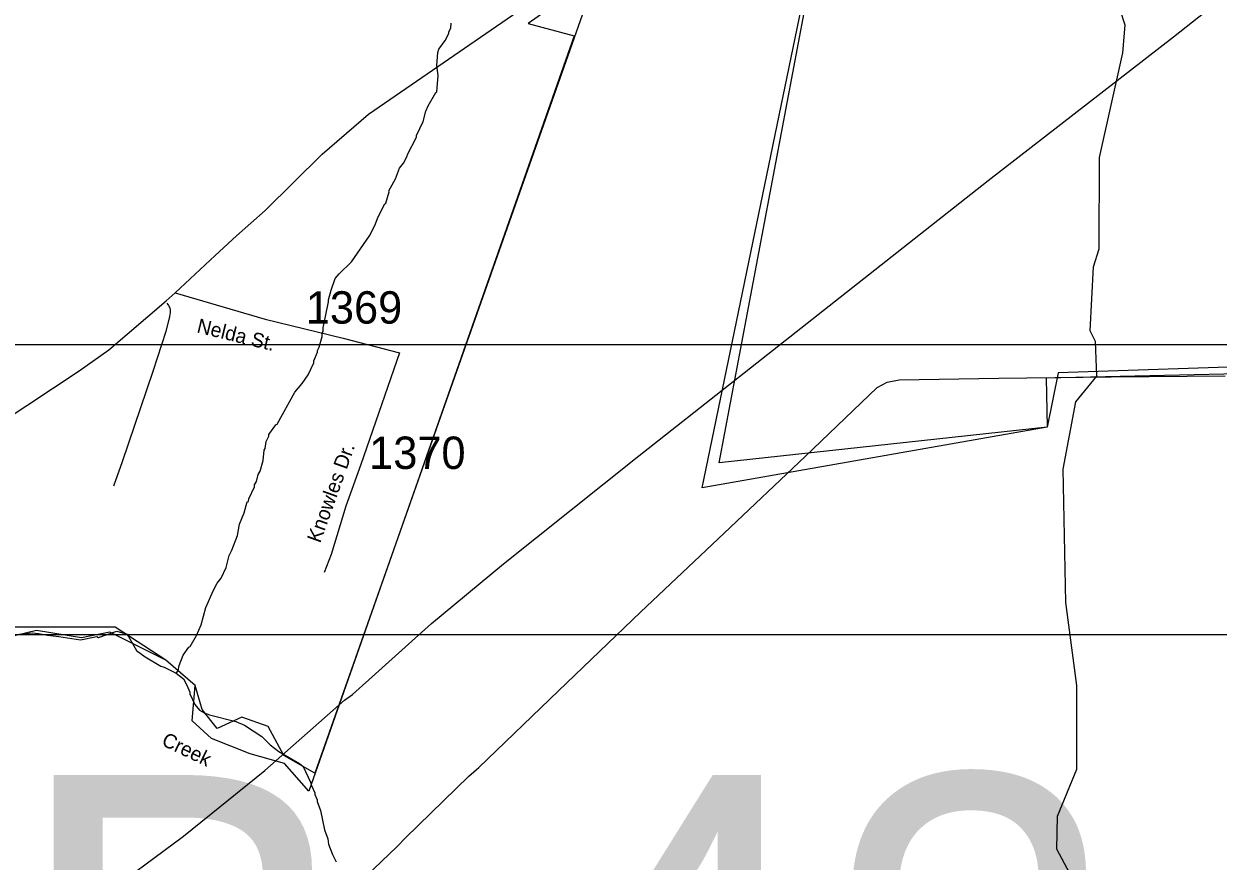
# Model space of a CAD drawing. Extents: x 1268485 to 1426702, y 514839 to 616766.
# Drawn here: x 1338002 to 1343444, y 570888 to 574705 of the extents above; entities that cross this region are included whole.
import ezdxf

# ---------------------------------------------------------------- set-up
doc = ezdxf.new("R2010")
doc.units = 0
for name, color, linetype in [('Old_Level_11', 7, 'Continuous'), ('Old_Level_21', 7, 'Continuous'), ('Old_Level_29', 7, 'Continuous'), ('Old_Level_3', 7, 'Continuous'), ('Old_Level_32', 7, 'Continuous'), ('Old_Level_35', 7, 'Continuous'), ('Old_Level_48', 7, 'Continuous'), ('Old_Level_49', 7, 'Continuous'), ('Old_Level_56', 7, 'Continuous'), ('Old_Level_59', 7, 'Continuous'), ('Old_Level_62', 7, 'Continuous'), ('Old_Level_63', 7, 'Continuous'), ('Old_Level_8', 7, 'Continuous')]:
    doc.layers.add(name, color=color, linetype=linetype)

msp = doc.modelspace()

# ---------------------------------------------------------------- linework, layer by layer
at = {"layer": 'Old_Level_29'}
for points in [[(1338691.055, 573479.311), (1338874.238, 573648.544), (1338971.469, 573738.37), (1339102.053, 573853.598), (1339360.975, 574111.387), (1339572.282, 574293.211), (1341561.104, 575661.402)], [(1337186.11, 572416.965), (1338254.382, 573122.409), (1338389.722, 573218.825), (1338650.395, 573441.748), (1338691.055, 573479.311)]]:
    msp.add_lwpolyline(points, dxfattribs=at)
at = {"layer": 'Old_Level_3'}
msp.add_lwpolyline([(1344289.54, 569003.363), (1337453.023, 569003.363), (1337453.023, 571921.964), (1344289.54, 571921.964), (1344289.54, 569003.363)], dxfattribs=at)
at = {"layer": 'Old_Level_32'}
for points in [[(1338691.055, 573479.311), (1339101.968, 573358.635), (1339456.539, 573271.437), (1339713.136, 573205.669)], [(1339713.136, 573205.669), (1339537.406, 572696.522), (1339468.98, 572505.868), (1339402.108, 572285.656), (1339371.005, 572203.631)]]:
    msp.add_lwpolyline(points, dxfattribs=at)
at = {"layer": 'Old_Level_35'}
msp.add_lwpolyline([(1338652.897, 573431.074), (1338661.509, 573421.539), (1338666.84, 573410.671), (1338668.891, 573399.752), (1338668.891, 573388.576), (1338666.02, 573370.429), (1338648.385, 573301.942), (1338589.74, 573119.753), (1338450.1, 572707.958), (1338409.91, 572597.742)], dxfattribs=at)
at = {"layer": 'Old_Level_48'}
msp.add_lwpolyline([(1344243.785, 569775.78), (1344795.769, 572010.653), (1344630.266, 572490.845), (1344547.515, 573053.828), (1344221.092, 573164.143), (1342715.018, 573114.468), (1342665.366, 572866.092), (1341093.538, 572589.614), (1341738.551, 575714.127), (1340300.614, 574705.514), (1340509.278, 574649.832), (1339301.057, 571207.568), (1339188.949, 571333.802), (1339032.382, 571377.67), (1338857.028, 571446.606), (1338769.351, 571528.076), (1338781.743, 571689.115), (1338649.341, 571805.022), (1338417.637, 571954.048), (1337672.875, 571954.048)], dxfattribs=at)
at = {"layer": 'Old_Level_49'}
msp.add_lwpolyline([(1344243.785, 569775.78), (1344556.867, 571341.621), (1344754.296, 572037.316), (1344630.266, 572490.845), (1344514.505, 573140.512), (1344145.398, 573123.334), (1342660.384, 573088.979), (1342665.366, 572866.092), (1341170.984, 572704.516), (1341738.551, 575714.127), (1340418.966, 574813.419), (1340564.892, 574796.241), (1339327.644, 571288.814), (1339187.253, 571369.821), (1339114.743, 571501.87), (1338994.568, 571544.815), (1338882.977, 571493.282), (1338814.306, 571579.17), (1338781.743, 571689.115), (1338649.341, 571805.022), (1338393.696, 571931.312), (1338264.937, 571905.545), (1338058.924, 571939.901), (1337921.582, 571905.545)], dxfattribs=at)
at = {"layer": 'Old_Level_56'}
for points in [[(1338336.391, 570710.673), (1338729.056, 571002.313), (1339099.876, 571302.196), (1339463.103, 571622.442), (1339499.625, 571647.519), (1339858.932, 571971.846), (1340187.149, 572242.773), (1340796.249, 572729.551), (1342396.838, 573991.152), (1343241.614, 574644.868), (1343746.737, 575045.898)], [(1339348.99, 570616.448), (1339702.575, 570954.697), (1339741.384, 570993.935), (1340029.798, 571275.667), (1340074.608, 571314.785), (1340438.634, 571664.829), (1340812.628, 572022.876), (1341192.862, 572382.799), (1341562.689, 572732.727), (1341889.791, 573047.697), (1341936.279, 573070.773), (1341990.521, 573081.486), (1342445.106, 573089.541), (1342957.492, 573096.232), (1343475.838, 573100.801)]]:
    msp.add_lwpolyline(points, dxfattribs=at)
at = {"layer": 'Old_Level_59'}
for points in [[(1342834.831, 570572.238), (1342813.813, 570746.583), (1342709.749, 570942.357), (1342712.825, 571093.275), (1342800.793, 571308.17), (1342800.793, 571688.951), (1342750.76, 572067.426), (1342738.764, 572674.893), (1342795.769, 572982.317), (1342890.81, 573098.582), (1342885.787, 573256.267), (1342861.796, 573305.94), (1342875.739, 573597.781), (1342902.806, 573679.34), (1342903.729, 574096.16), (1343010.379, 574573.18), (1343020.556, 574697.923), (1342974.504, 574840.485)], [(1337368.655, 572220.241), (1337411.204, 572189.689), (1337473.95, 572136.17), (1337520.804, 572091.007), (1337581.192, 572023.494), (1337622.407, 571988.481), (1337677.464, 571951.111), (1337732.828, 571923.736), (1337812.388, 571905.742), (1338041.764, 571929.127), (1338069.108, 571925.707), (1338110.125, 571918.867), (1338161.396, 571912.026), (1338260.119, 571896.567), (1338333.581, 571911.563), (1338341.476, 571907.359), (1338424.772, 571936.632), (1338472.447, 571923.457), (1338514.999, 571848.225), (1338554.266, 571819.262), (1338625.214, 571777.482), (1338641.106, 571773.125), (1338696.47, 571745.751)], [(1338696.47, 571745.751), (1338729.894, 571718.889), (1338745.17, 571690.54), (1338758.396, 571658.194), (1338758.191, 571650.197), (1338781.054, 571601.65), (1338802.482, 571577.096), (1338824.115, 571564.587), (1338847.901, 571555.975), (1338967.139, 571525.012), (1339006.714, 571508.044), (1339085.556, 571456.063), (1339124.619, 571419.103), (1339163.886, 571388.14), (1339258.518, 571333.75), (1339274.204, 571319.396), (1339308.551, 571248.55), (1339312.139, 571232.454), (1339327.313, 571200.056), (1339327.108, 571192.059), (1339338.591, 571167.76), (1339338.386, 571159.763), (1339353.457, 571119.419), (1339371.296, 571030.99), (1339386.265, 570990.595), (1339389.751, 570966.501), (1339408.513, 570918.058), (1339425.738, 570885.608)]]:
    msp.add_lwpolyline(points, dxfattribs=at)
at = {"layer": 'Old_Level_62'}
msp.add_lwpolyline([(1338696.47, 571745.751), (1338704.775, 571755.542), (1338709.286, 571779.43), (1338728.458, 571826.951), (1338753.885, 571863.399), (1338759.421, 571866.167), (1338788.641, 571917.43), (1338809.761, 571964.9), (1338831.702, 572044.358), (1338865.536, 572123.508), (1338882.35, 572155.086), (1338900.907, 572178.616), (1338924.078, 572226.034), (1338937.406, 572281.705), (1338949.914, 572305.389), (1338975.546, 572372.748), (1338984.773, 572424.524), (1339005.996, 572475.992), (1339018.812, 572525.769), (1339025.271, 572527.512), (1339027.527, 572539.456), (1339052.851, 572594.82), (1339053.056, 572602.817), (1339061.463, 572618.606), (1339070.178, 572650.389), (1339078.585, 572666.178), (1339091.708, 572713.853), (1339096.937, 572761.732), (1339101.14, 572769.627), (1339105.857, 572801.462), (1339118.467, 572825.196), (1339118.57, 572833.142), (1339149.635, 572876.716), (1339155.787, 572880.252), (1339237.295, 573026.199), (1339270.206, 573065.364), (1339297.17, 573104.734), (1339322.494, 573160.098), (1339322.699, 573168.043), (1339339.616, 573207.67), (1339339.821, 573215.615), (1339348.228, 573231.456), (1339361.351, 573279.079), (1339361.762, 573295.073), (1339365.863, 573302.967), (1339366.273, 573318.961), (1339390.469, 573438.353), (1339389.341, 573446.401), (1339402.362, 573490.077), (1339421.124, 573543.493), (1339438.246, 573565.178), (1339495.558, 573619.722), (1339576.349, 573737.729), (1339601.467, 573785.096), (1339616.436, 573824.722), (1339646.476, 573885.059), (1339651.91, 573887.827), (1339666.469, 573938.783), (1339665.341, 573943.499), (1339694.664, 573998.761), (1339713.733, 574046.281), (1339732.291, 574069.811), (1339749.105, 574101.389), (1339749.31, 574109.386), (1339791.141, 574188.331), (1339791.346, 574196.328), (1339820.873, 574259.587), (1339833.997, 574307.261), (1339844.557, 574330.996), (1339879.723, 574391.794), (1339884.132, 574394.049), (1339889.976, 574469.868), (1339883.004, 574514.057), (1339888.438, 574573.932), (1339892.846, 574589.823), (1339921.759, 574629.091), (1339938.573, 574660.669), (1339938.676, 574668.666), (1339947.083, 574684.455), (1339949.646, 574708.394)], dxfattribs=at)
at = {"layer": 'Old_Level_63'}
msp.add_lwpolyline([(1305516.95, 558564.883), (1305516.95, 529802.059), (1368033.021, 529802.059), (1368033.021, 573241.255), (1305516.95, 573241.255), (1305516.95, 558564.883)], dxfattribs=at)

# ---------------------------------------------------------------- texts
at = {"layer": 'Old_Level_11'}
for s, height, rotation, p in [('Nelda St.', 65.6167, 346.1837, (1338786.081, 573298.984)), ('Knowles Dr.', 65.61666, 70.256831, (1339352.043, 572334.834))]:
    msp.add_text(s, height=height, rotation=rotation, dxfattribs=at).set_placement(p)
at = {"layer": 'Old_Level_21'}
msp.add_text('Creek', height=65.6167, rotation=334.425058, dxfattribs=at).set_placement((1338624.786, 571419.115))
at = {"layer": 'Old_Level_3'}
msp.add_text('B-4344', height=1788.0542, dxfattribs=at).set_placement((1337941.969, 569493.115))
at = {"layer": 'Old_Level_8'}
for s, p in [('1369', (1339286.771, 573338.23)), ('1370', (1339575.441, 572675.884))]:
    msp.add_text(s, height=147.6375, dxfattribs=at).set_placement(p)

doc.saveas('drawing.dxf')
